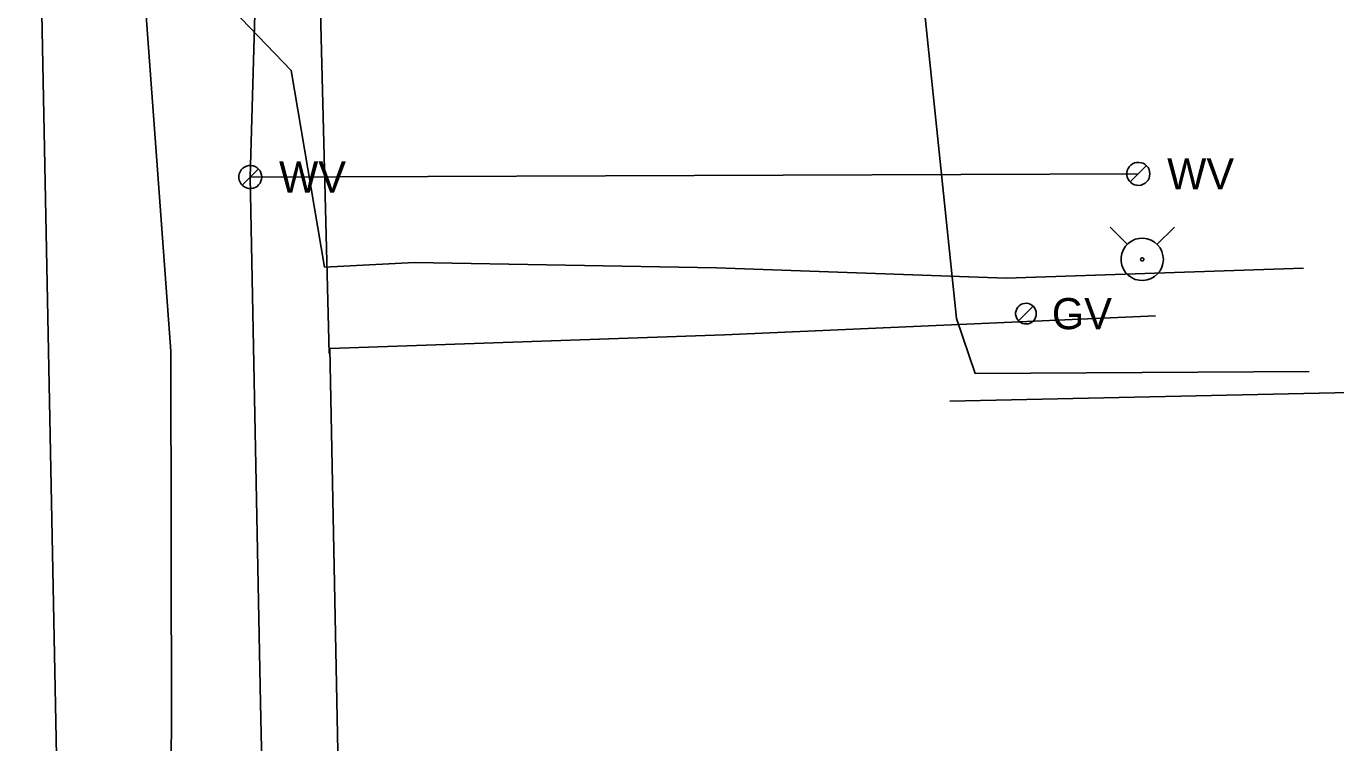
# Model space of a CAD drawing. Extents: x 596028 to 606371, y 330010 to 403088.
# Drawn here: x 601798.1 to 601960.4, y 399019 to 399107.8 of the extents above; entities that cross this region are included whole.
import ezdxf

# ---------------------------------------------------------------- set-up
doc = ezdxf.new("R2010")
doc.units = 0
for name, color, linetype in [('E_UTL_FO_UG', 7, 'Continuous'), ('E_UTL_G', 7, 'Continuous'), ('E_UTL_G_UG', 7, 'Continuous'), ('E_UTL_Overhead', 7, 'Continuous'), ('E_UTL_SAN_UG', 7, 'Continuous'), ('E_UTL_T_UG', 7, 'Continuous'), ('E_UTL_W', 7, 'Continuous'), ('E_UTL_W_UG', 7, 'Continuous'), ('E_UTL_WHydrant', 7, 'Continuous')]:
    doc.layers.add(name, color=color, linetype=linetype)

msp = doc.modelspace()

# ---------------------------------------------------------------- linework, layer by layer
at = {"layer": 'E_UTL_FO_UG'}
for points in [[(601915.69, 399064.76), (601913.4, 399071.58), (601908.48, 399118.85), (601905.24, 399154.38), (601900.37, 399217.25), (601895.99, 399227.7)], [(601835.07, 399077.94), (601830.94, 399102.29), (601809.4, 399124.73), (601801.74, 399127.08)], [(601835.07, 399077.94), (601846.24, 399078.5), (601883.67, 399077.83), (601919.53, 399076.57), (601956.4, 399077.81)], [(601915.69, 399064.76), (601957.08, 399065.01)]]:
    msp.add_lwpolyline(points, dxfattribs=at)
at = {"layer": 'E_UTL_G'}
for points in [[(601923.28, 399072.18), (601923.26, 399072.42), (601923.19, 399072.66), (601923.08, 399072.87), (601922.93, 399073.07), (601922.74, 399073.23), (601922.53, 399073.35), (601922.3, 399073.43), (601922.06, 399073.46), (601921.82, 399073.45), (601921.58, 399073.39), (601921.36, 399073.29), (601921.16, 399073.15), (601920.99, 399072.97), (601920.86, 399072.77), (601920.77, 399072.54), (601920.72, 399072.3), (601920.72, 399072.06), (601920.77, 399071.82), (601920.86, 399071.59), (601920.99, 399071.39), (601921.16, 399071.21), (601921.36, 399071.07), (601921.58, 399070.97), (601921.82, 399070.91), (601922.06, 399070.9), (601922.3, 399070.93), (601922.53, 399071.01), (601922.74, 399071.13), (601922.93, 399071.29), (601923.08, 399071.49), (601923.19, 399071.7), (601923.26, 399071.94), (601923.28, 399072.18)], [(601921.09, 399071.27), (601922.91, 399073.09)]]:
    msp.add_lwpolyline(points, dxfattribs=at)
at = {"layer": 'E_UTL_G_UG'}
for points in [[(601835.66, 399067.24), (601834.61, 399109.59), (601834.21, 399153.74), (601832.58, 399207.07), (601878.48, 399207.5), (601928.52, 399204.43)], [(601839.42, 398879.66), (601839.37, 398880.2), (601838.55, 398894.09), (601837.5, 398944.1), (601837.14, 398997.18), (601835.74, 399067.84), (601884.66, 399069.53), (601938.04, 399071.9)]]:
    msp.add_lwpolyline(points, dxfattribs=at)
at = {"layer": 'E_UTL_Overhead'}
msp.add_lwpolyline([(601799.71, 399128), (601802.67, 398978.9), (601805.44, 398837.6), (601808.29, 398687.36), (601814.03, 398508.79), (601815.62, 398465.02), (601815.47, 398454.62), (601818.52, 398272.77), (601842.51, 398204.94), (601846.66, 398206.83), (601971.29, 398212.9), (602201.47, 398217.45), (602455.18, 398214.45), (602672.91, 398212.36), (602889.72, 398211.91), (603174.13, 398213.34), (603438.35, 398217.5), (603564.62, 398219.01), (603722.34, 398221.33)], dxfattribs=at)
at = {"layer": 'E_UTL_SAN_UG'}
msp.add_lwpolyline([(601834.58, 397979.3), (601827.27, 398477.97), (601824.22, 398555.37), (601823.94, 398602.6), (601823.36, 398635.14), (601822.76, 398683.08), (601820.93, 398724.67), (601817.01, 398811.67), (601816.14, 398892.72), (601815.6, 398929.5), (601815.23, 398967.73), (601816.12, 399020.67), (601816.07, 399067.52), (601809, 399163.56), (601809.63, 399289.25), (601808.51, 399354.86), (601805.68, 399399.45), (601802.75, 399484.94), (601799.12, 399562.02), (601798.13, 399736.67), (601901.37, 399736.39)], dxfattribs=at)
at = {"layer": 'E_UTL_T_UG'}
msp.add_line((601912.58, 399061.34), (602266.88, 399069.09), dxfattribs=at)
at = {"layer": 'E_UTL_W'}
for points in [[(601937.35, 399089.49), (601937.32, 399089.76), (601937.25, 399090.02), (601937.12, 399090.26), (601936.95, 399090.47), (601936.75, 399090.65), (601936.51, 399090.79), (601936.26, 399090.87), (601935.99, 399090.91), (601935.72, 399090.9), (601935.46, 399090.84), (601935.21, 399090.72), (601934.99, 399090.57), (601934.8, 399090.37), (601934.65, 399090.14), (601934.55, 399089.89), (601934.5, 399089.62), (601934.5, 399089.35), (601934.55, 399089.09), (601934.65, 399088.83), (601934.8, 399088.61), (601934.99, 399088.41), (601935.21, 399088.25), (601935.46, 399088.14), (601935.72, 399088.08), (601935.99, 399088.06), (601936.26, 399088.1), (601936.51, 399088.19), (601936.75, 399088.33), (601936.95, 399088.5), (601937.12, 399088.72), (601937.25, 399088.96), (601937.32, 399089.22), (601937.35, 399089.49)], [(601827.33, 399089.09), (601827.3, 399089.36), (601827.22, 399089.62), (601827.1, 399089.86), (601826.93, 399090.08), (601826.73, 399090.25), (601826.49, 399090.39), (601826.24, 399090.48), (601825.97, 399090.52), (601825.7, 399090.5), (601825.43, 399090.44), (601825.19, 399090.33), (601824.97, 399090.17), (601824.78, 399089.97), (601824.63, 399089.75), (601824.53, 399089.49), (601824.48, 399089.23), (601824.48, 399088.96), (601824.53, 399088.69), (601824.63, 399088.44), (601824.78, 399088.21), (601824.97, 399088.01), (601825.19, 399087.86), (601825.43, 399087.74), (601825.7, 399087.68), (601825.97, 399087.67), (601826.24, 399087.71), (601826.49, 399087.79), (601826.73, 399087.93), (601826.93, 399088.11), (601827.1, 399088.32), (601827.22, 399088.56), (601827.3, 399088.82), (601827.33, 399089.09)], [(601824.89, 399088.08), (601826.91, 399090.1)], [(601934.91, 399088.48), (601936.93, 399090.5)]]:
    msp.add_lwpolyline(points, dxfattribs=at)
at = {"layer": 'E_UTL_W_UG'}
for points in [[(601935.92, 399089.49), (601825.9, 399089.09), (601826.74, 399119.36), (601826.12, 399185.57), (601826.41, 399222.32), (601824.54, 399299), (601824.45, 399316.49), (601824.09, 399322.28), (601824.26, 399353.61), (601823.1, 399403.96)], [(601824.16, 398197.27), (601840.45, 398196.71), (601841.34, 398199.83), (601841.28, 398342.75), (601840.62, 398415.75), (601841.5, 398421.17), (601841.39, 398465.47), (601840.94, 398510.19), (601840.03, 398586.22), (601835.58, 398667.05), (601837.06, 398671.26), (601833.62, 398740.72), (601832.23, 398798.33), (601831.17, 398840.3), (601829.18, 398889.33), (601827.46, 398929.19), (601827.81, 398993.9), (601827.18, 399023.94), (601825.9, 399089.09)]]:
    msp.add_lwpolyline(points, dxfattribs=at)
at = {"layer": 'E_UTL_WHydrant'}
for points in [[(601934.56, 399080.73), (601932.42, 399082.88)], [(601938.23, 399080.73), (601940.38, 399082.88)], [(601939.02, 399078.9), (601938.97, 399079.39), (601938.83, 399079.87), (601938.61, 399080.32), (601938.3, 399080.71), (601937.92, 399081.03), (601937.49, 399081.28), (601937.02, 399081.45), (601936.52, 399081.52), (601936.03, 399081.49), (601935.54, 399081.38), (601935.09, 399081.17), (601934.68, 399080.88), (601934.34, 399080.52), (601934.07, 399080.1), (601933.88, 399079.64), (601933.79, 399079.15), (601933.79, 399078.65), (601933.88, 399078.16), (601934.07, 399077.7), (601934.34, 399077.28), (601934.68, 399076.92), (601935.09, 399076.63), (601935.54, 399076.42), (601936.03, 399076.3), (601936.52, 399076.28), (601937.02, 399076.35), (601937.49, 399076.51), (601937.92, 399076.76), (601938.3, 399077.09), (601938.61, 399077.48), (601938.83, 399077.92), (601938.97, 399078.4), (601939.02, 399078.9)], [(601936.6, 399078.9), (601936.6, 399078.94), (601936.59, 399078.97), (601936.57, 399079.01), (601936.54, 399079.04), (601936.52, 399079.06), (601936.48, 399079.08), (601936.45, 399079.09), (601936.41, 399079.1), (601936.37, 399079.1), (601936.33, 399079.09), (601936.3, 399079.07), (601936.27, 399079.05), (601936.24, 399079.02), (601936.22, 399078.99), (601936.21, 399078.95), (601936.2, 399078.92), (601936.2, 399078.88), (601936.21, 399078.84), (601936.22, 399078.81), (601936.24, 399078.77), (601936.27, 399078.75), (601936.3, 399078.72), (601936.33, 399078.71), (601936.37, 399078.7), (601936.41, 399078.7), (601936.45, 399078.7), (601936.48, 399078.72), (601936.52, 399078.73), (601936.54, 399078.76), (601936.57, 399078.79), (601936.59, 399078.82), (601936.6, 399078.86), (601936.6, 399078.9)]]:
    msp.add_lwpolyline(points, dxfattribs=at)

# ---------------------------------------------------------------- texts
at = {"layer": 'E_UTL_G'}
msp.add_text('GV', height=3.85, dxfattribs=at).set_placement((601925.21, 399070.25))
at = {"layer": 'E_UTL_W'}
for p in [(601829.46, 399087.17), (601939.49, 399087.56)]:
    msp.add_text('WV', height=3.85, dxfattribs=at).set_placement(p)

doc.saveas('drawing.dxf')
